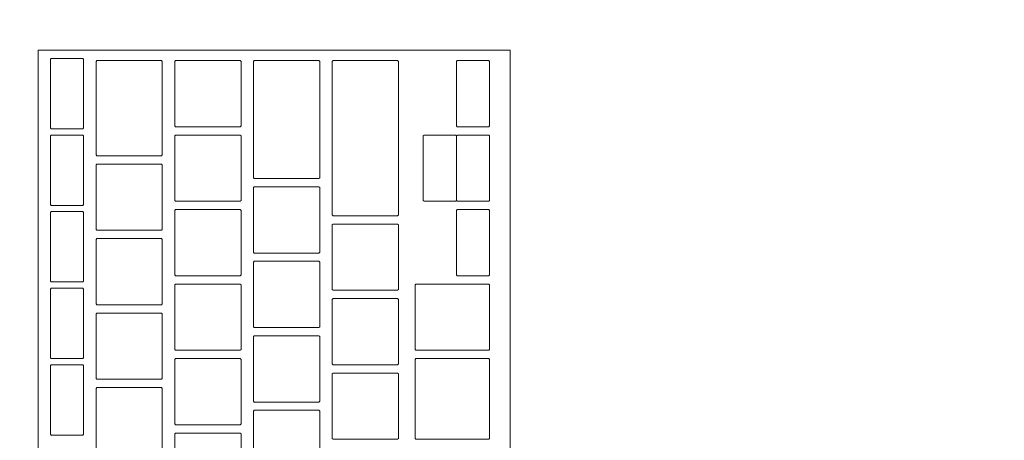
# Model space of a CAD drawing. Header units: metres. Extents: x -3.6 to 90.7, y -11.1 to 18.
# Tile 520 of 656: x 44.195 to 44.433, y 11.995 to 12.096. Entities that reach past the tile are written whole.
import ezdxf

# ---------------------------------------------------------------- set-up
doc = ezdxf.new("R2010")
doc.units = ezdxf.units.M
doc.header["$MEASUREMENT"] = 0
doc.linetypes.add('Wipeout_Contour', pattern=[1, 0, -1])
doc.layers.add('152 - Bemaßung_ Beschriftung.Ausbau', color=7, linetype='Continuous')
doc.layers.add('701 - Einrichtung.Möbel', color=7, linetype='Continuous')
doc.styles.add('ERSTELLTER_STIL_2', font='txt')
doc.dimstyles.new('ERSTELLTER_STIL__3', dxfattribs={"dimtxt": 0.1, "dimasz": 0.0532, "dimexe": 0.18, "dimexo": 0.0625, "dimgap": 0, "dimtad": 1, "dimtih": 1, "dimtoh": 1, "dimzin": 0, "dimdsep": 46, "dimtxsty": 'ERSTELLTER_STIL_2', "dimblk": 'ARROWHEAD_2', "dimblk1": 'ARROWHEAD_2', "dimblk2": 'ARROWHEAD_2', "dimcen": 0.09, "dimse1": 1, "dimse2": 1, "dimclrd": 7, "dimclre": 7, "dimclrt": 7, "dimazin": 0, "dimtfac": 1, "dimtdec": 4, "dimtmove": 0, "dimatfit": 3, "dimfxl": 1, "dimtolj": 1, "dimtzin": 0, "dimarcsym": 0})

# ---------------------------------------------------------------- blocks, each defined once
blk = doc.blocks.new('*D274')
at = {"layer": '152 - Bemaßung_ Beschriftung.Ausbau', "color": 7, "linetype": 'Continuous', "lineweight": 5}
for p, q in [((43.80997, 15.3025), (43.80997, 15.4075)), ((47.24003, 15.3025), (47.24003, 15.4075)), ((43.83018, 15.39), (43.78977, 15.32)), ((47.26023, 15.39), (47.21982, 15.32)), ((43.80997, 15.355), (47.24003, 15.355))]:
    blk.add_line(p, q, dxfattribs=at)
at = {"layer": '152 - Bemaßung_ Beschriftung.Ausbau', "color": 7, "lineweight": 5, "char_height": 0.1, "attachment_point": 7, "style": 'ERSTELLTER_STIL_2'}
for s, insert in [('\\A1;{\\pql;\\fArial|b0|i0|c0|p38;3,43\\fArial|b0|i0|c0|p38;\\A1{\\H.66x;\\S01^  ;}}', (45.266, 15.35559)), ('\\A1;{\\pql;\\fArial|b0|i0|c0|p38;17}', (47.06802, 15.375))]:
    blk.add_mtext(s, dxfattribs=dict(at, insert=insert))
blk = doc.blocks.new('ARROWHEAD_2')
at = {"color": 0, "linetype": 'Continuous', "lineweight": 0}
for p, q in [((-0.3781, -0.655), (0.3781, 0.655)), ((0, 0), (-1, 0))]:
    blk.add_line(p, q, dxfattribs=at)

msp = doc.modelspace()

# ---------------------------------------------------------------- wipeouts: each hides what was drawn before it
at = {"color": 254, "linetype": 'Wipeout_Contour', "lineweight": 0, "ltscale": 278.02948}
msp.add_wipeout([(43.80997, 10.68998), (46.00997, 10.68998), (46.00997, 11.48998), (44.60997, 11.48998), (44.60997, 12.68998), (43.80997, 12.68998)], dxfattribs=at).dxf.layer = '701 - Einrichtung.Möbel'

# ---------------------------------------------------------------- next in the draw order: wipeouts: each hides what was drawn before it
at = {"color": 254, "linetype": 'Wipeout_Contour', "lineweight": 0, "ltscale": 183.385095}
msp.add_wipeout([(44.31389, 11.82684), (44.31389, 12.08884), (44.19989, 12.08884), (44.19989, 11.82684)], dxfattribs=at).dxf.layer = '701 - Einrichtung.Möbel'

# ---------------------------------------------------------------- next in the draw order: linework, layer by layer
at = {"layer": '701 - Einrichtung.Möbel', "color": 7, "linetype": 'Continuous', "lineweight": 5, "flags": 128}
msp.add_lwpolyline([(44.31389, 11.82684), (44.31389, 12.08884), (44.19989, 12.08884), (44.19989, 11.82684)], close=True, dxfattribs=at)

# ---------------------------------------------------------------- next in the draw order: wipeouts: each hides what was drawn before it
at = {"color": 254, "linetype": 'Wipeout_Contour', "lineweight": 0, "ltscale": 411.988362}
msp.add_wipeout([(44.21089, 12.07834), (44.21089, 12.08664), (44.21069, 12.08684), (44.20309, 12.08684), (44.20289, 12.08664), (44.20289, 12.07004), (44.20309, 12.06984), (44.21069, 12.06984), (44.21089, 12.07004)], dxfattribs=at).dxf.layer = '701 - Einrichtung.Möbel'
at = {"color": 254, "linetype": 'Wipeout_Contour', "lineweight": 0, "ltscale": 412.114346}
msp.add_wipeout([(44.22989, 12.07484), (44.22989, 12.08614), (44.22969, 12.08634), (44.21409, 12.08634), (44.21389, 12.08614), (44.21389, 12.06354), (44.21409, 12.06334), (44.22969, 12.06334), (44.22989, 12.06354)], dxfattribs=at).dxf.layer = '701 - Einrichtung.Möbel'
at = {"color": 254, "linetype": 'Wipeout_Contour', "lineweight": 0, "ltscale": 412.287296}
msp.add_wipeout([(44.24889, 12.07834), (44.24889, 12.08614), (44.24869, 12.08634), (44.23309, 12.08634), (44.23289, 12.08614), (44.23289, 12.07054), (44.23309, 12.07034), (44.24869, 12.07034), (44.24889, 12.07054)], dxfattribs=at).dxf.layer = '701 - Einrichtung.Möbel'
at = {"color": 254, "linetype": 'Wipeout_Contour', "lineweight": 0, "ltscale": 412.437894}
msp.add_wipeout([(44.26789, 12.07209), (44.26789, 12.08614), (44.26769, 12.08634), (44.25209, 12.08634), (44.25189, 12.08614), (44.25189, 12.05804), (44.25209, 12.05784), (44.26769, 12.05784), (44.26789, 12.05804)], dxfattribs=at).dxf.layer = '701 - Einrichtung.Möbel'
at = {"color": 254, "linetype": 'Wipeout_Contour', "lineweight": 0, "ltscale": 412.592442}
msp.add_wipeout([(44.28689, 12.06759), (44.28689, 12.08614), (44.28669, 12.08634), (44.27109, 12.08634), (44.27089, 12.08614), (44.27089, 12.04904), (44.27109, 12.04884), (44.28669, 12.04884), (44.28689, 12.04904)], dxfattribs=at).dxf.layer = '701 - Einrichtung.Möbel'
at = {"color": 254, "linetype": 'Wipeout_Contour', "lineweight": 0, "ltscale": 412.839074}
msp.add_wipeout([(44.30889, 12.07834), (44.30889, 12.08614), (44.30869, 12.08634), (44.30109, 12.08634), (44.30089, 12.08614), (44.30089, 12.07054), (44.30109, 12.07034), (44.30869, 12.07034), (44.30889, 12.07054)], dxfattribs=at).dxf.layer = '701 - Einrichtung.Möbel'
at = {"color": 254, "linetype": 'Wipeout_Contour', "lineweight": 0, "ltscale": 411.944461}
msp.add_wipeout([(44.21089, 12.05984), (44.21089, 12.06814), (44.21069, 12.06834), (44.20309, 12.06834), (44.20289, 12.06814), (44.20289, 12.05154), (44.20309, 12.05134), (44.21069, 12.05134), (44.21089, 12.05154)], dxfattribs=at).dxf.layer = '701 - Einrichtung.Möbel'
at = {"color": 254, "linetype": 'Wipeout_Contour', "lineweight": 0, "ltscale": 412.244612}
msp.add_wipeout([(44.24889, 12.06034), (44.24889, 12.06814), (44.24869, 12.06834), (44.23309, 12.06834), (44.23289, 12.06814), (44.23289, 12.05254), (44.23309, 12.05234), (44.24869, 12.05234), (44.24889, 12.05254)], dxfattribs=at).dxf.layer = '701 - Einrichtung.Möbel'
at = {"color": 254, "linetype": 'Wipeout_Contour', "lineweight": 0, "ltscale": 412.796447}
msp.add_wipeout([(44.30889, 12.06034), (44.30889, 12.06814), (44.30869, 12.06834), (44.30109, 12.06834), (44.30089, 12.06814), (44.30089, 12.05254), (44.30109, 12.05234), (44.30869, 12.05234), (44.30889, 12.05254)], dxfattribs=at).dxf.layer = '701 - Einrichtung.Möbel'
at = {"color": 254, "linetype": 'Wipeout_Contour', "lineweight": 0, "ltscale": 412.063067}
msp.add_wipeout([(44.22989, 12.05334), (44.22989, 12.06114), (44.22969, 12.06134), (44.21409, 12.06134), (44.21389, 12.06114), (44.21389, 12.04554), (44.21409, 12.04534), (44.22969, 12.04534), (44.22989, 12.04554)], dxfattribs=at).dxf.layer = '701 - Einrichtung.Möbel'
at = {"color": 254, "linetype": 'Wipeout_Contour', "lineweight": 0, "ltscale": 412.379976}
msp.add_wipeout([(44.26789, 12.04784), (44.26789, 12.05564), (44.26769, 12.05584), (44.25209, 12.05584), (44.25189, 12.05564), (44.25189, 12.04004), (44.25209, 12.03984), (44.26769, 12.03984), (44.26789, 12.04004)], dxfattribs=at).dxf.layer = '701 - Einrichtung.Möbel'
at = {"color": 254, "linetype": 'Wipeout_Contour', "lineweight": 0, "ltscale": 411.900623}
msp.add_wipeout([(44.21089, 12.04134), (44.21089, 12.04964), (44.21069, 12.04984), (44.20309, 12.04984), (44.20289, 12.04964), (44.20289, 12.03304), (44.20309, 12.03284), (44.21069, 12.03284), (44.21089, 12.03304)], dxfattribs=at).dxf.layer = '701 - Einrichtung.Möbel'
at = {"color": 254, "linetype": 'Wipeout_Contour', "lineweight": 0, "ltscale": 412.201987}
msp.add_wipeout([(44.24889, 12.04234), (44.24889, 12.05014), (44.24869, 12.05034), (44.23309, 12.05034), (44.23289, 12.05014), (44.23289, 12.03454), (44.23309, 12.03434), (44.24869, 12.03434), (44.24889, 12.03454)], dxfattribs=at).dxf.layer = '701 - Einrichtung.Möbel'
at = {"color": 254, "linetype": 'Wipeout_Contour', "lineweight": 0, "ltscale": 412.753879}
msp.add_wipeout([(44.30889, 12.04234), (44.30889, 12.05014), (44.30869, 12.05034), (44.30109, 12.05034), (44.30089, 12.05014), (44.30089, 12.03454), (44.30109, 12.03434), (44.30869, 12.03434), (44.30889, 12.03454)], dxfattribs=at).dxf.layer = '701 - Einrichtung.Möbel'
at = {"color": 254, "linetype": 'Wipeout_Contour', "lineweight": 0, "ltscale": 412.52367}
msp.add_wipeout([(44.28689, 12.03884), (44.28689, 12.04664), (44.28669, 12.04684), (44.27109, 12.04684), (44.27089, 12.04664), (44.27089, 12.03104), (44.27109, 12.03084), (44.28669, 12.03084), (44.28689, 12.03104)], dxfattribs=at).dxf.layer = '701 - Einrichtung.Möbel'
at = {"color": 254, "linetype": 'Wipeout_Contour', "lineweight": 0, "ltscale": 412.020449}
msp.add_wipeout([(44.22989, 12.03534), (44.22989, 12.04314), (44.22969, 12.04334), (44.21409, 12.04334), (44.21389, 12.04314), (44.21389, 12.02754), (44.21409, 12.02734), (44.22969, 12.02734), (44.22989, 12.02754)], dxfattribs=at).dxf.layer = '701 - Einrichtung.Möbel'
at = {"color": 254, "linetype": 'Wipeout_Contour', "lineweight": 0, "ltscale": 412.33741}
msp.add_wipeout([(44.26789, 12.02984), (44.26789, 12.03764), (44.26769, 12.03784), (44.25209, 12.03784), (44.25189, 12.03764), (44.25189, 12.02204), (44.25209, 12.02184), (44.26769, 12.02184), (44.26789, 12.02204)], dxfattribs=at).dxf.layer = '701 - Einrichtung.Möbel'
at = {"color": 254, "linetype": 'Wipeout_Contour', "lineweight": 0, "ltscale": 411.856848}
msp.add_wipeout([(44.21089, 12.02284), (44.21089, 12.03114), (44.21069, 12.03134), (44.20309, 12.03134), (44.20289, 12.03114), (44.20289, 12.01454), (44.20309, 12.01434), (44.21069, 12.01434), (44.21089, 12.01454)], dxfattribs=at).dxf.layer = '701 - Einrichtung.Möbel'
at = {"color": 254, "linetype": 'Wipeout_Contour', "lineweight": 0, "ltscale": 412.159422}
msp.add_wipeout([(44.24889, 12.02434), (44.24889, 12.03214), (44.24869, 12.03234), (44.23309, 12.03234), (44.23289, 12.03214), (44.23289, 12.01654), (44.23309, 12.01634), (44.24869, 12.01634), (44.24889, 12.01654)], dxfattribs=at).dxf.layer = '701 - Einrichtung.Möbel'
at = {"color": 254, "linetype": 'Wipeout_Contour', "lineweight": 0, "ltscale": 412.67274}
msp.add_wipeout([(44.30889, 12.02434), (44.30889, 12.03214), (44.30869, 12.03234), (44.29109, 12.03234), (44.29089, 12.03214), (44.29089, 12.01654), (44.29109, 12.01634), (44.30869, 12.01634), (44.30889, 12.01654)], dxfattribs=at).dxf.layer = '701 - Einrichtung.Möbel'
at = {"color": 254, "linetype": 'Wipeout_Contour', "lineweight": 0, "ltscale": 412.48115}
msp.add_wipeout([(44.28689, 12.02084), (44.28689, 12.02864), (44.28669, 12.02884), (44.27109, 12.02884), (44.27089, 12.02864), (44.27089, 12.01304), (44.27109, 12.01284), (44.28669, 12.01284), (44.28689, 12.01304)], dxfattribs=at).dxf.layer = '701 - Einrichtung.Möbel'
at = {"color": 254, "linetype": 'Wipeout_Contour', "lineweight": 0, "ltscale": 411.977889}
msp.add_wipeout([(44.22989, 12.01734), (44.22989, 12.02514), (44.22969, 12.02534), (44.21409, 12.02534), (44.21389, 12.02514), (44.21389, 12.00954), (44.21409, 12.00934), (44.22969, 12.00934), (44.22989, 12.00954)], dxfattribs=at).dxf.layer = '701 - Einrichtung.Möbel'
at = {"color": 254, "linetype": 'Wipeout_Contour', "lineweight": 0, "ltscale": 412.294902}
msp.add_wipeout([(44.26789, 12.01184), (44.26789, 12.01964), (44.26769, 12.01984), (44.25209, 12.01984), (44.25189, 12.01964), (44.25189, 12.00404), (44.25209, 12.00384), (44.26769, 12.00384), (44.26789, 12.00404)], dxfattribs=at).dxf.layer = '701 - Einrichtung.Möbel'
at = {"color": 254, "linetype": 'Wipeout_Contour', "lineweight": 0, "ltscale": 412.116915}
msp.add_wipeout([(44.24889, 12.00634), (44.24889, 12.01414), (44.24869, 12.01434), (44.23309, 12.01434), (44.23289, 12.01414), (44.23289, 11.99854), (44.23309, 11.99834), (44.24869, 11.99834), (44.24889, 11.99854)], dxfattribs=at).dxf.layer = '701 - Einrichtung.Möbel'
at = {"color": 254, "linetype": 'Wipeout_Contour', "lineweight": 0, "ltscale": 412.626324}
msp.add_wipeout([(44.30889, 12.00459), (44.30889, 12.01414), (44.30869, 12.01434), (44.29109, 12.01434), (44.29089, 12.01414), (44.29089, 11.99504), (44.29109, 11.99484), (44.30869, 11.99484), (44.30889, 11.99504)], dxfattribs=at).dxf.layer = '701 - Einrichtung.Möbel'
at = {"color": 254, "linetype": 'Wipeout_Contour', "lineweight": 0, "ltscale": 411.813135}
msp.add_wipeout([(44.21089, 12.00434), (44.21089, 12.01264), (44.21069, 12.01284), (44.20309, 12.01284), (44.20289, 12.01264), (44.20289, 11.99604), (44.20309, 11.99584), (44.21069, 11.99584), (44.21089, 11.99604)], dxfattribs=at).dxf.layer = '701 - Einrichtung.Möbel'
at = {"color": 254, "linetype": 'Wipeout_Contour', "lineweight": 0, "ltscale": 412.43869}
msp.add_wipeout([(44.28689, 12.00284), (44.28689, 12.01064), (44.28669, 12.01084), (44.27109, 12.01084), (44.27089, 12.01064), (44.27089, 11.99504), (44.27109, 11.99484), (44.28669, 11.99484), (44.28689, 11.99504)], dxfattribs=at).dxf.layer = '701 - Einrichtung.Möbel'
at = {"color": 254, "linetype": 'Wipeout_Contour', "lineweight": 0, "ltscale": 411.935389}
msp.add_wipeout([(44.22989, 11.99934), (44.22989, 12.00714), (44.22969, 12.00734), (44.21409, 12.00734), (44.21389, 12.00714), (44.21389, 11.99154), (44.21409, 11.99134), (44.22969, 11.99134), (44.22989, 11.99154)], dxfattribs=at).dxf.layer = '701 - Einrichtung.Möbel'
at = {"color": 254, "linetype": 'Wipeout_Contour', "lineweight": 0, "ltscale": 412.252454}
msp.add_wipeout([(44.26789, 11.99384), (44.26789, 12.00164), (44.26769, 12.00184), (44.25209, 12.00184), (44.25189, 12.00164), (44.25189, 11.98604), (44.25209, 11.98584), (44.26769, 11.98584), (44.26789, 11.98604)], dxfattribs=at).dxf.layer = '701 - Einrichtung.Möbel'
at = {"color": 254, "linetype": 'Wipeout_Contour', "lineweight": 0, "ltscale": 412.074469}
msp.add_wipeout([(44.24889, 11.98834), (44.24889, 11.99614), (44.24869, 11.99634), (44.23309, 11.99634), (44.23289, 11.99614), (44.23289, 11.98054), (44.23309, 11.98034), (44.24869, 11.98034), (44.24889, 11.98054)], dxfattribs=at).dxf.layer = '701 - Einrichtung.Möbel'

# ---------------------------------------------------------------- next in the draw order: linework, layer by layer
at = {"layer": '701 - Einrichtung.Möbel', "color": 7, "linetype": 'Continuous', "lineweight": 5, "flags": 128}
for points in [[(44.21089, 12.07834), (44.21089, 12.08664), (44.21069, 12.08684), (44.20309, 12.08684), (44.20289, 12.08664), (44.20289, 12.07004), (44.20309, 12.06984), (44.21069, 12.06984), (44.21089, 12.07004)], [(44.22989, 12.07484), (44.22989, 12.08614), (44.22969, 12.08634), (44.21409, 12.08634), (44.21389, 12.08614), (44.21389, 12.06354), (44.21409, 12.06334), (44.22969, 12.06334), (44.22989, 12.06354)], [(44.24889, 12.07834), (44.24889, 12.08614), (44.24869, 12.08634), (44.23309, 12.08634), (44.23289, 12.08614), (44.23289, 12.07054), (44.23309, 12.07034), (44.24869, 12.07034), (44.24889, 12.07054)], [(44.26789, 12.07209), (44.26789, 12.08614), (44.26769, 12.08634), (44.25209, 12.08634), (44.25189, 12.08614), (44.25189, 12.05804), (44.25209, 12.05784), (44.26769, 12.05784), (44.26789, 12.05804)], [(44.28689, 12.06759), (44.28689, 12.08614), (44.28669, 12.08634), (44.27109, 12.08634), (44.27089, 12.08614), (44.27089, 12.04904), (44.27109, 12.04884), (44.28669, 12.04884), (44.28689, 12.04904)], [(44.30889, 12.07834), (44.30889, 12.08614), (44.30869, 12.08634), (44.30109, 12.08634), (44.30089, 12.08614), (44.30089, 12.07054), (44.30109, 12.07034), (44.30869, 12.07034), (44.30889, 12.07054)], [(44.21089, 12.05984), (44.21089, 12.06814), (44.21069, 12.06834), (44.20309, 12.06834), (44.20289, 12.06814), (44.20289, 12.05154), (44.20309, 12.05134), (44.21069, 12.05134), (44.21089, 12.05154)], [(44.24889, 12.06034), (44.24889, 12.06814), (44.24869, 12.06834), (44.23309, 12.06834), (44.23289, 12.06814), (44.23289, 12.05254), (44.23309, 12.05234), (44.24869, 12.05234), (44.24889, 12.05254)], [(44.30889, 12.06034), (44.30889, 12.06814), (44.30869, 12.06834), (44.30109, 12.06834), (44.30089, 12.06814), (44.30089, 12.05254), (44.30109, 12.05234), (44.30869, 12.05234), (44.30889, 12.05254)], [(44.22989, 12.05334), (44.22989, 12.06114), (44.22969, 12.06134), (44.21409, 12.06134), (44.21389, 12.06114), (44.21389, 12.04554), (44.21409, 12.04534), (44.22969, 12.04534), (44.22989, 12.04554)], [(44.26789, 12.04784), (44.26789, 12.05564), (44.26769, 12.05584), (44.25209, 12.05584), (44.25189, 12.05564), (44.25189, 12.04004), (44.25209, 12.03984), (44.26769, 12.03984), (44.26789, 12.04004)], [(44.21089, 12.04134), (44.21089, 12.04964), (44.21069, 12.04984), (44.20309, 12.04984), (44.20289, 12.04964), (44.20289, 12.03304), (44.20309, 12.03284), (44.21069, 12.03284), (44.21089, 12.03304)], [(44.24889, 12.04234), (44.24889, 12.05014), (44.24869, 12.05034), (44.23309, 12.05034), (44.23289, 12.05014), (44.23289, 12.03454), (44.23309, 12.03434), (44.24869, 12.03434), (44.24889, 12.03454)], [(44.30889, 12.04234), (44.30889, 12.05014), (44.30869, 12.05034), (44.30109, 12.05034), (44.30089, 12.05014), (44.30089, 12.03454), (44.30109, 12.03434), (44.30869, 12.03434), (44.30889, 12.03454)], [(44.28689, 12.03884), (44.28689, 12.04664), (44.28669, 12.04684), (44.27109, 12.04684), (44.27089, 12.04664), (44.27089, 12.03104), (44.27109, 12.03084), (44.28669, 12.03084), (44.28689, 12.03104)], [(44.22989, 12.03534), (44.22989, 12.04314), (44.22969, 12.04334), (44.21409, 12.04334), (44.21389, 12.04314), (44.21389, 12.02754), (44.21409, 12.02734), (44.22969, 12.02734), (44.22989, 12.02754)], [(44.26789, 12.02984), (44.26789, 12.03764), (44.26769, 12.03784), (44.25209, 12.03784), (44.25189, 12.03764), (44.25189, 12.02204), (44.25209, 12.02184), (44.26769, 12.02184), (44.26789, 12.02204)], [(44.21089, 12.02284), (44.21089, 12.03114), (44.21069, 12.03134), (44.20309, 12.03134), (44.20289, 12.03114), (44.20289, 12.01454), (44.20309, 12.01434), (44.21069, 12.01434), (44.21089, 12.01454)], [(44.24889, 12.02434), (44.24889, 12.03214), (44.24869, 12.03234), (44.23309, 12.03234), (44.23289, 12.03214), (44.23289, 12.01654), (44.23309, 12.01634), (44.24869, 12.01634), (44.24889, 12.01654)], [(44.30889, 12.02434), (44.30889, 12.03214), (44.30869, 12.03234), (44.29109, 12.03234), (44.29089, 12.03214), (44.29089, 12.01654), (44.29109, 12.01634), (44.30869, 12.01634), (44.30889, 12.01654)], [(44.28689, 12.02084), (44.28689, 12.02864), (44.28669, 12.02884), (44.27109, 12.02884), (44.27089, 12.02864), (44.27089, 12.01304), (44.27109, 12.01284), (44.28669, 12.01284), (44.28689, 12.01304)], [(44.22989, 12.01734), (44.22989, 12.02514), (44.22969, 12.02534), (44.21409, 12.02534), (44.21389, 12.02514), (44.21389, 12.00954), (44.21409, 12.00934), (44.22969, 12.00934), (44.22989, 12.00954)], [(44.26789, 12.01184), (44.26789, 12.01964), (44.26769, 12.01984), (44.25209, 12.01984), (44.25189, 12.01964), (44.25189, 12.00404), (44.25209, 12.00384), (44.26769, 12.00384), (44.26789, 12.00404)], [(44.24889, 12.00634), (44.24889, 12.01414), (44.24869, 12.01434), (44.23309, 12.01434), (44.23289, 12.01414), (44.23289, 11.99854), (44.23309, 11.99834), (44.24869, 11.99834), (44.24889, 11.99854)], [(44.30889, 12.00459), (44.30889, 12.01414), (44.30869, 12.01434), (44.29109, 12.01434), (44.29089, 12.01414), (44.29089, 11.99504), (44.29109, 11.99484), (44.30869, 11.99484), (44.30889, 11.99504)], [(44.21089, 12.00434), (44.21089, 12.01264), (44.21069, 12.01284), (44.20309, 12.01284), (44.20289, 12.01264), (44.20289, 11.99604), (44.20309, 11.99584), (44.21069, 11.99584), (44.21089, 11.99604)], [(44.28689, 12.00284), (44.28689, 12.01064), (44.28669, 12.01084), (44.27109, 12.01084), (44.27089, 12.01064), (44.27089, 11.99504), (44.27109, 11.99484), (44.28669, 11.99484), (44.28689, 11.99504)], [(44.22989, 11.99934), (44.22989, 12.00714), (44.22969, 12.00734), (44.21409, 12.00734), (44.21389, 12.00714), (44.21389, 11.99154), (44.21409, 11.99134), (44.22969, 11.99134), (44.22989, 11.99154)], [(44.26789, 11.99384), (44.26789, 12.00164), (44.26769, 12.00184), (44.25209, 12.00184), (44.25189, 12.00164), (44.25189, 11.98604), (44.25209, 11.98584), (44.26769, 11.98584), (44.26789, 11.98604)], [(44.24889, 11.98834), (44.24889, 11.99614), (44.24869, 11.99634), (44.23309, 11.99634), (44.23289, 11.99614), (44.23289, 11.98054), (44.23309, 11.98034), (44.24869, 11.98034), (44.24889, 11.98054)]]:
    msp.add_lwpolyline(points, close=True, dxfattribs=at)

# ---------------------------------------------------------------- next in the draw order: wipeouts: each hides what was drawn before it
at = {"color": 254, "linetype": 'Wipeout_Contour', "lineweight": 0, "ltscale": 412.726985}
msp.add_wipeout([(44.30089, 12.06034), (44.30089, 12.06814), (44.30069, 12.06834), (44.29309, 12.06834), (44.29289, 12.06814), (44.29289, 12.05254), (44.29309, 12.05234), (44.30069, 12.05234), (44.30089, 12.05254)], dxfattribs=at).dxf.layer = '701 - Einrichtung.Möbel'

# ---------------------------------------------------------------- next in the draw order: linework, layer by layer
at = {"layer": '701 - Einrichtung.Möbel', "color": 7, "linetype": 'Continuous', "lineweight": 5, "flags": 128}
msp.add_lwpolyline([(44.30089, 12.06034), (44.30089, 12.06814), (44.30069, 12.06834), (44.29309, 12.06834), (44.29289, 12.06814), (44.29289, 12.05254), (44.29309, 12.05234), (44.30069, 12.05234), (44.30089, 12.05254)], close=True, dxfattribs=at)

# ---------------------------------------------------------------- next in the draw order: dimensions: what is measured, and where the dimension line sits
at = {"layer": '152 - Bemaßung_ Beschriftung.Ausbau', "color": 7, "linetype": 'Continuous', "lineweight": 5}
dim = msp.add_linear_dim(base=(47.24003, 15.355), p1=(43.80997, 10.62024), p2=(47.24003, 10.74998), dimstyle='ERSTELLTER_STIL__3', dxfattribs=at)
dim.commit()
dim.dimension.update_dxf_attribs({"geometry": '*D274', "text_midpoint": (45.56906, 15.425), "dimtype": 160})

doc.saveas('drawing.dxf')
